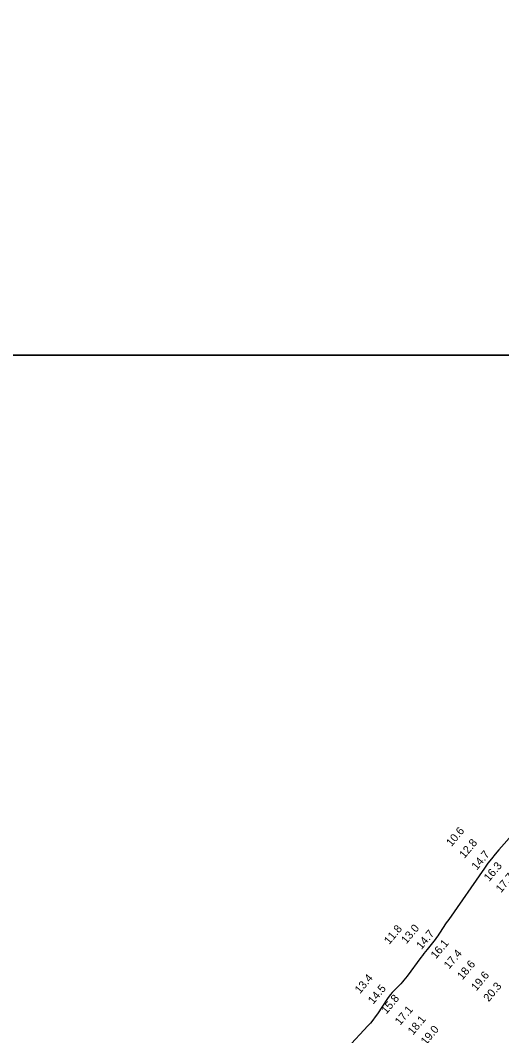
# Model space of a CAD drawing. Extents: x 988130 to 1132882, y 654656 to 841453.
# Drawn here: x 1030657 to 1030958, y 815263 to 815897 of the extents above; entities that cross this region are included whole.
import ezdxf

# ---------------------------------------------------------------- set-up
doc = ezdxf.new("R2010")
doc.units = 0
for name, color, linetype in [('V-ANNO-KEYM', 7, 'Continuous'), ('V-TOPO-MAJR', 7, 'Continuous'), ('V-TOPO-SOUN', 7, 'Continuous')]:
    doc.layers.add(name, color=color, linetype=linetype)

msp = doc.modelspace()

# ---------------------------------------------------------------- linework, layer by layer
at = {"layer": 'V-ANNO-KEYM'}
for points in [[(1014460, 815688), (1122485, 815688), (1122485, 822129), (1014460, 822129)], [(1014460, 809247), (1122485, 809247), (1122485, 815688), (1014460, 815688)]]:
    msp.add_lwpolyline(points, close=True, dxfattribs=at)
at = {"layer": 'V-TOPO-MAJR'}
msp.add_lwpolyline([(1030965.75, 815390.06), (1030956.08, 815379.12), (1030953.7, 815376.36), (1030951.4, 815373.53), (1030949.19, 815370.63), (1030947.06, 815367.67), (1030924.71, 815335.65), (1030923.92, 815334.52), (1030923.15, 815333.39), (1030922.39, 815332.24), (1030921.63, 815331.09), (1030918.63, 815326.48), (1030917.87, 815325.34), (1030917.08, 815324.22), (1030916.25, 815323.12), (1030915.4, 815322.04), (1030911.2, 815316.87), (1030910.22, 815315.64), (1030909.25, 815314.41), (1030908.3, 815313.16), (1030907.36, 815311.9), (1030898.67, 815300.08), (1030897.74, 815298.86), (1030896.77, 815297.68), (1030895.76, 815296.53), (1030894.7, 815295.42), (1030890.38, 815291.06), (1030889.33, 815289.94), (1030888.34, 815288.78), (1030887.41, 815287.57), (1030886.53, 815286.31), (1030880.18, 815276.68), (1030878.8, 815274.68), (1030877.34, 815272.74), (1030875.81, 815270.86), (1030874.19, 815269.05), (1030861.45, 815255.32)], dxfattribs=at)

# ---------------------------------------------------------------- texts
at = {"layer": 'V-TOPO-SOUN'}
for s, p in [('10.6 ', (1030926.47, 815380.76)), ('12.8 ', (1030934.54, 815373.35)), ('14.7 ', (1030942.29, 815366.05)), ('16.3 ', (1030950, 815358.95)), ('17.7 ', (1030957.41, 815351.94)), ('11.8 ', (1030887.57, 815319.61)), ('13.0 ', (1030898.3, 815319.98)), ('14.7 ', (1030907.7, 815316.5)), ('16.1 ', (1030916.73, 815310.6)), ('17.4 ', (1030924.96, 815304.25)), ('18.6 ', (1030933.29, 815297.52)), ('13.4 ', (1030869.32, 815288.89)), ('19.6 ', (1030941.99, 815290.59)), ('14.5 ', (1030877.56, 815282.31)), ('20.3 ', (1030949.71, 815283.81)), ('15.8 ', (1030885.78, 815276.14)), ('17.1 ', (1030894.4, 815269.13)), ('18.1 ', (1030902.41, 815263.06)), ('19.0 ', (1030910.56, 815256.8))]:
    msp.add_text(s, height=5, rotation=50, dxfattribs=at).set_placement(p)

doc.saveas('drawing.dxf')
